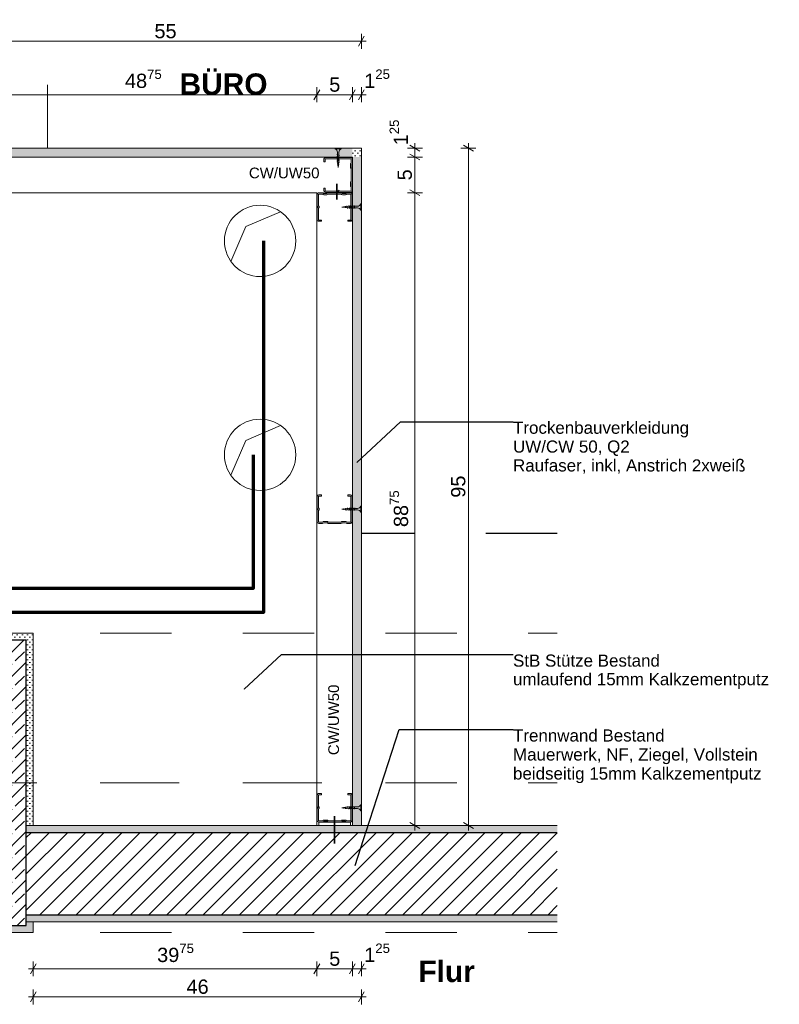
# Model space of a CAD drawing. Header units: metres. Extents: x -3.6 to 90.7, y -11.1 to 18.
# Tile 703 of 708: x 79.7 to 80.8, y -11 to -9.7. Entities that reach past the tile are written whole.
import ezdxf

# ---------------------------------------------------------------- set-up
doc = ezdxf.new("R2010")
doc.units = ezdxf.units.M
doc.header["$MEASUREMENT"] = 0
for name, pattern in [('Achse', [0.2, 0.1, -0.05, 0, -0.05]), ('Strichlinie doppelt', [0.546806, 0.264583, -0.105833, 0.070556, -0.105833]), ('Untersicht', [0.1, 0.075, -0.025]), ('Wipeout_Contour', [1, 0, -1])]:
    doc.linetypes.add(name, pattern=pattern)
for name, color, linetype in [('152 - Bemaßung_ Beschriftung.Ausbau', 7, 'Continuous'), ('451 - Universal.Achsen Raster', 7, 'Continuous'), ('603 - Struktur.Bodenplatte_ Decke Roh', 7, 'Continuous'), ('605 - Struktur.Wand Innen', 7, 'Continuous'), ('607 - Struktur.Stütze', 7, 'Continuous'), ('608 - Struktur.Träger', 7, 'Continuous'), ('650 - Abdeckung.Fußboden Aufbau', 7, 'Continuous'), ('653 - Abdeckung.TB Verkofferung', 7, 'Continuous'), ('660 - Unterkonstruktion.Trockenbau', 7, 'Continuous'), ('804 - HKLSE.Elektrik', 7, 'Continuous'), ('Neubau_603 - Struktur.Bodenplatte_ Decke Roh', 7, 'Continuous'), ('Neubau_606 - Struktur.Wand Innen Ausbau', 7, 'Continuous'), ('Neubau_653 - Abdeckung.TB Verkofferung', 7, 'Continuous')]:
    doc.layers.add(name, color=color, linetype=linetype)
doc.styles.add('ERSTELLTER_STIL_1', font='txt')
doc.styles.add('ERSTELLTER_STIL_2', font='txt')
doc.linetypes.add('Abbruch 1', pattern='A,0,[1,2022.0244.A_L5A-PL02.05_iB_Grundriss 3.OG1.Shx,S=0.001984,R=0,X=0,Y=0],-0.25,0', length=0.25)
doc.dimstyles.new('ERSTELLTER_STIL__12', dxfattribs={"dimtxt": 0.02, "dimasz": 0.01064, "dimexe": 0.18, "dimexo": 0.0625, "dimgap": 0, "dimtad": 1, "dimtih": 1, "dimtoh": 1, "dimzin": 0, "dimdsep": 46, "dimtxsty": 'ERSTELLTER_STIL_2', "dimblk": 'ARROWHEAD_2', "dimblk1": 'ARROWHEAD_2', "dimblk2": 'ARROWHEAD_2', "dimcen": 0.09, "dimse1": 1, "dimse2": 1, "dimclrd": 7, "dimclre": 7, "dimclrt": 7, "dimazin": 0, "dimtfac": 1, "dimtdec": 4, "dimtmove": 0, "dimatfit": 3, "dimfxl": 1, "dimtolj": 1, "dimtzin": 0, "dimarcsym": 0})
doc.dimstyles.new('ERSTELLTER_STIL__13', dxfattribs={"dimtxt": 0.02, "dimasz": 0.01064, "dimexe": 0.18, "dimexo": 0.0625, "dimgap": 0, "dimtad": 1, "dimzin": 0, "dimdsep": 46, "dimtxsty": 'ERSTELLTER_STIL_2', "dimblk": 'ARROWHEAD_2', "dimblk1": 'ARROWHEAD_2', "dimblk2": 'ARROWHEAD_2', "dimcen": 0.09, "dimse1": 1, "dimse2": 1, "dimclrd": 7, "dimclre": 7, "dimclrt": 7, "dimazin": 0, "dimtfac": 1, "dimtdec": 4, "dimtmove": 0, "dimatfit": 3, "dimfxl": 1, "dimtolj": 1, "dimtzin": 0, "dimarcsym": 0})
doc.dimstyles.new('ERSTELLTER_STIL__14', dxfattribs={"dimtxt": 0.18, "dimasz": 0.001824, "dimexe": 0.18, "dimexo": 0.0625, "dimgap": 0, "dimtad": 0, "dimtih": 1, "dimtoh": 1, "dimdec": 4, "dimzin": 0, "dimdsep": 46, "dimcen": 0.09, "dimadec": 0, "dimazin": 0, "dimtfac": 1, "dimtdec": 4, "dimtmove": 0, "dimatfit": 3, "dimldrblk": 'ARROWHEAD_11', "dimfxl": 1, "dimtolj": 1, "dimtzin": 0, "dimarcsym": 0})
pattern_1 = [(45, (79.70159, -10.465412), (-0.003535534, 0.003535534), [0, -0.005])]

# ---------------------------------------------------------------- blocks, each defined once
blk = doc.blocks.new('*D647', base_point=(79.7016, -10.4654))
at = {"layer": '152 - Bemaßung_ Beschriftung.Ausbau', "color": 7, "linetype": 'Continuous', "lineweight": 5}
for p, q in [((79.6663, -9.7577), (79.6583, -9.7717)), ((79.6623, -9.7752), (79.6623, -9.7542)), ((80.1538, -9.7577), (80.1458, -9.7717)), ((80.1498, -9.7752), (80.1498, -9.7542)), ((79.6623, -9.7647), (80.1498, -9.7647))]:
    blk.add_line(p, q, dxfattribs=at)
at = {"layer": '152 - Bemaßung_ Beschriftung.Ausbau', "color": 7, "lineweight": 5, "insert": (79.8808, -9.761), "char_height": 0.02, "attachment_point": 7, "style": 'ERSTELLTER_STIL_2'}
blk.add_mtext('\\A1;{\\pql;\\fArial|b0|i0|c0|p38;48\\fArial|b0|i0|c0|p38;\\A1{\\H.66x;\\S75^  ;}}', dxfattribs=at)
blk = doc.blocks.new('ARROWHEAD_2')
at = {"color": 0, "linetype": 'Continuous', "lineweight": 0}
for p, q in [((0, 0), (-1, 0)), ((-0.38, -0.66), (0.38, 0.66))]:
    blk.add_line(p, q, dxfattribs=at)
blk = doc.blocks.new('*D648', base_point=(79.7016, -10.4654))
at = {"layer": '152 - Bemaßung_ Beschriftung.Ausbau', "color": 7, "linetype": 'Continuous', "lineweight": 5}
for p, q in [((80.1538, -9.7577), (80.1458, -9.7717)), ((80.1498, -9.7752), (80.1498, -9.7542)), ((80.2038, -9.7577), (80.1958, -9.7717)), ((80.1998, -9.7752), (80.1998, -9.7542)), ((80.1498, -9.7647), (80.1998, -9.7647))]:
    blk.add_line(p, q, dxfattribs=at)
at = {"layer": '152 - Bemaßung_ Beschriftung.Ausbau', "color": 7, "lineweight": 5, "insert": (80.1672, -9.7607), "char_height": 0.02, "attachment_point": 7, "style": 'ERSTELLTER_STIL_2'}
blk.add_mtext('\\A1;{\\pql;\\fArial|b0|i0|c0|p38;5}', dxfattribs=at)
blk = doc.blocks.new('*D649', base_point=(79.7016, -10.4654))
at = {"layer": '152 - Bemaßung_ Beschriftung.Ausbau', "color": 7, "linetype": 'Continuous', "lineweight": 5}
for p, q in [((80.2038, -9.7577), (80.1958, -9.7717)), ((80.1998, -9.7752), (80.1998, -9.7542)), ((80.2083, -9.7717), (80.2163, -9.7577)), ((80.2123, -9.7752), (80.2123, -9.7542)), ((80.1998, -9.7647), (80.2123, -9.7647)), ((80.2123, -9.7647), (80.2191, -9.7647))]:
    blk.add_line(p, q, dxfattribs=at)
at = {"layer": '152 - Bemaßung_ Beschriftung.Ausbau', "color": 7, "lineweight": 5, "insert": (80.2163, -9.7609), "char_height": 0.02, "attachment_point": 7, "style": 'ERSTELLTER_STIL_2'}
blk.add_mtext('\\A1;{\\pql;\\fArial|b0|i0|c0|p38;1\\fArial|b0|i0|c0|p38;\\A1{\\H.66x;\\S25^  ;}}', dxfattribs=at)
blk = doc.blocks.new('*D650', base_point=(79.7016, -10.4654))
at = {"layer": '152 - Bemaßung_ Beschriftung.Ausbau', "color": 7, "linetype": 'Continuous', "lineweight": 5}
for p, q in [((80.2803, -9.8981), (80.2943, -9.9062)), ((80.2873, -10.7897), (80.2873, -9.9022)), ((80.2978, -10.7897), (80.2768, -10.7897)), ((80.2803, -10.7856), (80.2943, -10.7937)), ((80.2873, -10.7965), (80.2873, -10.7897))]:
    blk.add_line(p, q, dxfattribs=at)
at = {"layer": '152 - Bemaßung_ Beschriftung.Ausbau', "color": 7, "lineweight": 5, "insert": (80.2836, -10.3711), "char_height": 0.02, "attachment_point": 7, "rotation": 90, "style": 'ERSTELLTER_STIL_2'}
blk.add_mtext('\\A1;{\\pql;\\fArial|b0|i0|c0|p38;88\\fArial|b0|i0|c0|p38;\\A1{\\H.66x;\\S75^  ;}}', dxfattribs=at)
blk = doc.blocks.new('*D651', base_point=(79.7016, -10.4654))
at = {"layer": '152 - Bemaßung_ Beschriftung.Ausbau', "color": 7, "linetype": 'Continuous', "lineweight": 5}
for p, q in [((80.2803, -9.8481), (80.2943, -9.8562)), ((80.2873, -9.9022), (80.2873, -9.8522)), ((80.2803, -9.8981), (80.2943, -9.9062)), ((80.2978, -9.9022), (80.2768, -9.9022)), ((80.2873, -10.7897), (80.2873, -9.9022))]:
    blk.add_line(p, q, dxfattribs=at)
at = {"layer": '152 - Bemaßung_ Beschriftung.Ausbau', "color": 7, "lineweight": 5, "insert": (80.2833, -9.8848), "char_height": 0.02, "attachment_point": 7, "rotation": 90, "style": 'ERSTELLTER_STIL_2'}
blk.add_mtext('\\A1;{\\pql;\\fArial|b0|i0|c0|p38;5}', dxfattribs=at)
blk = doc.blocks.new('*D652', base_point=(79.7016, -10.4654))
at = {"layer": '152 - Bemaßung_ Beschriftung.Ausbau', "color": 7, "linetype": 'Continuous', "lineweight": 5}
for p, q in [((80.2978, -9.8397), (80.2768, -9.8397)), ((80.2943, -9.8437), (80.2803, -9.8356)), ((80.2873, -9.8397), (80.2873, -9.8328)), ((80.2873, -9.8522), (80.2873, -9.8397)), ((80.2978, -9.8522), (80.2768, -9.8522)), ((80.2803, -9.8481), (80.2943, -9.8562)), ((80.2873, -9.9022), (80.2873, -9.8522))]:
    blk.add_line(p, q, dxfattribs=at)
at = {"layer": '152 - Bemaßung_ Beschriftung.Ausbau', "color": 7, "lineweight": 5, "insert": (80.2835, -9.8356), "char_height": 0.02, "attachment_point": 7, "rotation": 90, "style": 'ERSTELLTER_STIL_2'}
blk.add_mtext('\\A1;{\\pql;\\fArial|b0|i0|c0|p38;1\\fArial|b0|i0|c0|p38;\\A1{\\H.66x;\\S25^  ;}}', dxfattribs=at)
blk = doc.blocks.new('*D653', base_point=(79.7016, -10.4654))
at = {"layer": '152 - Bemaßung_ Beschriftung.Ausbau', "color": 7, "linetype": 'Continuous', "lineweight": 5}
for p, q in [((80.3728, -9.8397), (80.3518, -9.8397)), ((80.3693, -9.8437), (80.3553, -9.8356)), ((80.3623, -9.8397), (80.3623, -9.8328)), ((80.3623, -10.7897), (80.3623, -9.8397)), ((80.3728, -10.7897), (80.3518, -10.7897)), ((80.3553, -10.7856), (80.3693, -10.7937)), ((80.3623, -10.7965), (80.3623, -10.7897))]:
    blk.add_line(p, q, dxfattribs=at)
at = {"layer": '152 - Bemaßung_ Beschriftung.Ausbau', "color": 7, "lineweight": 5, "insert": (80.3583, -10.3299), "char_height": 0.02, "attachment_point": 7, "rotation": 90, "style": 'ERSTELLTER_STIL_2'}
blk.add_mtext('\\A1;{\\pql;\\fArial|b0|i0|c0|p38;95}', dxfattribs=at)
blk = doc.blocks.new('*D655', base_point=(79.7016, -10.4654))
at = {"layer": '152 - Bemaßung_ Beschriftung.Ausbau', "color": 7, "linetype": 'Continuous', "lineweight": 5}
for p, q in [((79.6623, -9.7002), (79.6623, -9.6792)), ((80.2123, -9.7002), (80.2123, -9.6792)), ((79.6663, -9.6827), (79.6583, -9.6967)), ((79.6623, -9.6897), (80.2123, -9.6897)), ((80.2083, -9.6967), (80.2163, -9.6827)), ((80.2123, -9.6897), (80.2191, -9.6897))]:
    blk.add_line(p, q, dxfattribs=at)
at = {"layer": '152 - Bemaßung_ Beschriftung.Ausbau', "color": 7, "lineweight": 5, "insert": (79.9221, -9.6857), "char_height": 0.02, "attachment_point": 7, "style": 'ERSTELLTER_STIL_2'}
blk.add_mtext('\\A1;{\\pql;\\fArial|b0|i0|c0|p38;55}', dxfattribs=at)
blk = doc.blocks.new('*D656', base_point=(79.7016, -10.4654))
at = {"layer": '152 - Bemaßung_ Beschriftung.Ausbau', "color": 7, "linetype": 'Continuous', "lineweight": 5}
for p, q in [((79.7455, -10.9906), (79.7523, -10.9906)), ((79.7563, -10.9836), (79.7483, -10.9976)), ((79.7523, -11.0011), (79.7523, -10.9801)), ((79.7523, -10.9906), (80.1498, -10.9906)), ((80.1538, -10.9836), (80.1458, -10.9976)), ((80.1498, -11.0011), (80.1498, -10.9801))]:
    blk.add_line(p, q, dxfattribs=at)
at = {"layer": '152 - Bemaßung_ Beschriftung.Ausbau', "color": 7, "lineweight": 5, "insert": (79.9259, -10.9869), "char_height": 0.02, "attachment_point": 7, "style": 'ERSTELLTER_STIL_2'}
blk.add_mtext('\\A1;{\\pql;\\fArial|b0|i0|c0|p38;39\\fArial|b0|i0|c0|p38;\\A1{\\H.66x;\\S75^  ;}}', dxfattribs=at)
blk = doc.blocks.new('*D657', base_point=(79.7016, -10.4654))
at = {"layer": '152 - Bemaßung_ Beschriftung.Ausbau', "color": 7, "linetype": 'Continuous', "lineweight": 5}
for p, q in [((80.1538, -10.9836), (80.1458, -10.9976)), ((80.1498, -11.0011), (80.1498, -10.9801)), ((80.1498, -10.9906), (80.1998, -10.9906)), ((80.2038, -10.9836), (80.1958, -10.9976)), ((80.1998, -11.0011), (80.1998, -10.9801))]:
    blk.add_line(p, q, dxfattribs=at)
at = {"layer": '152 - Bemaßung_ Beschriftung.Ausbau', "color": 7, "lineweight": 5, "insert": (80.1672, -10.9866), "char_height": 0.02, "attachment_point": 7, "style": 'ERSTELLTER_STIL_2'}
blk.add_mtext('\\A1;{\\pql;\\fArial|b0|i0|c0|p38;5}', dxfattribs=at)
blk = doc.blocks.new('*D658', base_point=(79.7016, -10.4654))
at = {"layer": '152 - Bemaßung_ Beschriftung.Ausbau', "color": 7, "linetype": 'Continuous', "lineweight": 5}
for p, q in [((80.2038, -10.9836), (80.1958, -10.9976)), ((80.1998, -11.0011), (80.1998, -10.9801)), ((80.1998, -10.9906), (80.2123, -10.9906)), ((80.2083, -10.9976), (80.2163, -10.9836)), ((80.2123, -11.0011), (80.2123, -10.9801)), ((80.2123, -10.9906), (80.2191, -10.9906))]:
    blk.add_line(p, q, dxfattribs=at)
at = {"layer": '152 - Bemaßung_ Beschriftung.Ausbau', "color": 7, "lineweight": 5, "insert": (80.2163, -10.9868), "char_height": 0.02, "attachment_point": 7, "style": 'ERSTELLTER_STIL_2'}
blk.add_mtext('\\A1;{\\pql;\\fArial|b0|i0|c0|p38;1\\fArial|b0|i0|c0|p38;\\A1{\\H.66x;\\S25^  ;}}', dxfattribs=at)
blk = doc.blocks.new('*D659', base_point=(79.7016, -10.4654))
at = {"layer": '152 - Bemaßung_ Beschriftung.Ausbau', "color": 7, "linetype": 'Continuous', "lineweight": 5}
for p, q in [((79.7523, -11.0404), (79.7523, -11.0194)), ((80.2123, -11.0404), (80.2123, -11.0194)), ((79.7455, -11.0299), (79.7523, -11.0299)), ((79.7563, -11.0229), (79.7483, -11.0369)), ((79.7523, -11.0299), (80.2123, -11.0299)), ((80.2083, -11.0369), (80.2163, -11.0229)), ((80.2123, -11.0299), (80.2191, -11.0299))]:
    blk.add_line(p, q, dxfattribs=at)
at = {"layer": '152 - Bemaßung_ Beschriftung.Ausbau', "color": 7, "lineweight": 5, "insert": (79.9671, -11.0259), "char_height": 0.02, "attachment_point": 7, "style": 'ERSTELLTER_STIL_2'}
blk.add_mtext('\\A1;{\\pql;\\fArial|b0|i0|c0|p38;46}', dxfattribs=at)
blk = doc.blocks.new('ARROWHEAD_11')
at = {"color": 0, "linetype": 'Continuous', "lineweight": 0}
blk.add_line((0, 0), (-1, 0), dxfattribs=at)
at = {"color": 0, "linetype": 'Continuous', "lineweight": 0, "const_width": 0.25, "flags": 128}
blk.add_lwpolyline([(-0.125, 0, 1), (0.125, 0, 1)], format="xyb", close=True, dxfattribs=at)

msp = doc.modelspace()

# ---------------------------------------------------------------- hatches: boundary and pattern name
at = {"layer": '607 - Struktur.Stütze', "linetype": 'Continuous', "lineweight": 5}
h = msp.add_hatch(dxfattribs=at)
h.set_pattern_fill('Gips_0002', style=0, pattern_type=2)
h.set_pattern_definition(pattern_1)
h.paths.add_polyline_path([(79.5123, -10.5197), (79.4323, -10.5197), (79.4323, -10.8097), (79.4423, -10.8097), (79.4423, -10.9347), (79.4323, -10.9347), (79.4323, -10.9397), (79.7523, -10.9397), (79.7523, -10.9247), (79.7423, -10.9247), (79.7423, -10.9297), (79.4423, -10.9297), (79.4423, -10.5297), (79.5123, -10.5297)])
h = msp.add_hatch(dxfattribs=at)
h.set_pattern_fill('Gips_0002', style=0, pattern_type=2)
h.set_pattern_definition(pattern_1)
h.paths.add_polyline_path([(79.6623, -10.5197), (79.6623, -10.5297), (79.7423, -10.5297), (79.7423, -10.7897), (79.7523, -10.7897), (79.7523, -10.5197)])
h = msp.add_hatch(dxfattribs=at)
h.set_pattern_fill('Beton__Stahlbeton_0002', style=0, pattern_type=2)
h.set_pattern_definition([(45, (79.70159, -10.465412), (-0.0169706, 0.0169706), []), (45, (79.693105, -10.456927), (-0.0169706, 0.0169706), [0.018, -0.006])])
h.paths.add_polyline_path([(79.4423, -10.9297), (79.7423, -10.9297), (79.7423, -10.5297), (79.4423, -10.5297)])
at = {"layer": '608 - Struktur.Träger', "linetype": 'Continuous', "lineweight": 5}
h = msp.add_hatch(dxfattribs=at)
h.set_pattern_fill('Gips_0002', style=0, pattern_type=2)
h.set_pattern_definition(pattern_1)
h.paths.add_polyline_path([(79.7423, -10.7897), (80.487, -10.7897), (80.487, -10.7997), (79.7423, -10.7997)])
h = msp.add_hatch(dxfattribs=at)
h.set_pattern_fill('Gips_0002', style=0, pattern_type=2)
h.set_pattern_definition(pattern_1)
h.paths.add_polyline_path([(79.7423, -10.9147), (80.487, -10.9147), (80.487, -10.9247), (79.7423, -10.9247)])
at = {"layer": 'Neubau_606 - Struktur.Wand Innen Ausbau', "linetype": 'Continuous', "lineweight": 5}
h = msp.add_hatch(dxfattribs=at)
h.set_pattern_fill('Gips_0002', style=0, pattern_type=2)
h.set_pattern_definition(pattern_1)
h.paths.add_polyline_path([(79.6623, -9.8397), (79.6623, -9.8522), (80.1998, -9.8522), (80.1998, -9.8397)])
h = msp.add_hatch(dxfattribs=at)
h.set_pattern_fill('Gips_0002', style=0, pattern_type=2)
h.set_pattern_definition(pattern_1)
h.paths.add_polyline_path([(80.1998, -9.8522), (80.2123, -9.8522), (80.2123, -9.8397)])
h = msp.add_hatch(dxfattribs=at)
h.set_pattern_fill('Gips_0002', style=0, pattern_type=2)
h.set_pattern_definition(pattern_1)
h.paths.add_polyline_path([(80.1998, -9.8397), (80.1998, -9.8522), (80.2123, -9.8397)])
h = msp.add_hatch(dxfattribs=at)
h.set_pattern_fill('Gips_0002', style=0, pattern_type=2)
h.set_pattern_definition(pattern_1)
h.paths.add_polyline_path([(80.1998, -9.8522), (80.1998, -10.7897), (80.2123, -10.7897), (80.2123, -9.8522)])

# ---------------------------------------------------------------- linework, layer by layer
at = {"layer": '451 - Universal.Achsen Raster', "color": 160, "linetype": 'Strichlinie doppelt', "lineweight": 9, "ltscale": 0.2, "true_color": 0x3232ff}
msp.add_line((80.157, -10.7297), (79.2462, -10.7297), dxfattribs=at)
at = {"layer": '603 - Struktur.Bodenplatte_ Decke Roh', "color": 7, "linetype": 'Abbruch 1', "lineweight": 13, "ltscale": 0.2}
for centre in [(80.0703, -9.9697), (80.0703, -10.2697)]:
    msp.add_circle(centre, 0.05, dxfattribs=at)
at = {"layer": '605 - Struktur.Wand Innen', "color": 7, "linetype": 'Continuous', "lineweight": 18}
for points in [[(80.487, -10.7897), (79.7423, -10.7897)], [(79.7423, -10.9247), (80.487, -10.9247)]]:
    msp.add_lwpolyline(points, dxfattribs=at)
at = {"layer": '607 - Struktur.Stütze', "color": 7, "linetype": 'Continuous', "lineweight": 5}
for points in [[(79.7523, -10.7897), (79.7523, -10.5197), (79.6623, -10.5197)], [(79.4323, -10.9347), (79.4323, -10.9397), (79.7523, -10.9397), (79.7523, -10.9247)]]:
    msp.add_lwpolyline(points, dxfattribs=at)
at = {"layer": '608 - Struktur.Träger', "color": 7, "linetype": 'Untersicht', "lineweight": 13, "ltscale": 0.2}
for p, q in [((79.2462, -10.5197), (80.487, -10.5197)), ((79.2462, -10.9397), (80.487, -10.9397))]:
    msp.add_line(p, q, dxfattribs=at)
at = {"layer": '608 - Struktur.Träger', "color": 7, "linetype": 'Achse', "lineweight": 9, "ltscale": 0.2}
msp.add_line((79.2462, -10.7297), (80.487, -10.7297), dxfattribs=at)
at = {"layer": '650 - Abdeckung.Fußboden Aufbau', "color": 7, "linetype": 'Continuous', "lineweight": 13}
for points in [[(79.6623, -10.5197), (79.7523, -10.5197), (79.7523, -10.7897), (80.487, -10.7897)], [(80.487, -10.9247), (79.7523, -10.9247), (79.7523, -10.9397), (79.4323, -10.9397), (79.4323, -10.9347), (79.2462, -10.9347)]]:
    msp.add_lwpolyline(points, dxfattribs=at)
at = {"layer": '653 - Abdeckung.TB Verkofferung', "color": 1, "linetype": 'Continuous', "lineweight": 35}
msp.add_line((80.1778, -9.9116), (80.1778, -9.8898), dxfattribs=at)
at = {"layer": '660 - Unterkonstruktion.Trockenbau', "color": 1, "linetype": 'Continuous', "lineweight": 5}
for p, q in [((80.184, -9.8407), (80.1755, -9.8407)), ((80.1818, -9.8497), (80.1778, -9.8487)), ((80.1818, -9.8523), (80.1778, -9.8513)), ((80.1818, -9.8549), (80.1778, -9.8539)), ((80.1818, -9.8575), (80.1778, -9.8565)), ((80.1814, -9.8598), (80.178, -9.859)), ((80.1811, -9.8621), (80.1785, -9.8615)), ((80.1807, -9.8643), (80.1789, -9.8641)), ((80.1876, -9.9212), (80.1879, -9.923)), ((80.1899, -9.9209), (80.1904, -9.9235)), ((80.1921, -9.9205), (80.1929, -9.924)), ((80.1945, -9.9202), (80.1955, -9.9242)), ((80.1971, -9.9202), (80.1981, -9.9242)), ((80.1997, -9.9202), (80.2007, -9.9242)), ((80.2023, -9.9202), (80.2033, -9.9242)), ((80.2113, -9.9179), (80.2113, -9.9264)), ((80.2113, -10.3502), (80.2113, -10.3417)), ((80.1876, -10.3469), (80.1879, -10.3451)), ((80.1899, -10.3472), (80.1904, -10.3446)), ((80.1921, -10.3476), (80.1929, -10.3441)), ((80.1945, -10.3479), (80.1955, -10.3439)), ((80.1971, -10.3479), (80.1981, -10.3439)), ((80.1997, -10.3479), (80.2007, -10.3439)), ((80.2023, -10.3479), (80.2033, -10.3439)), ((80.1876, -10.7656), (80.1879, -10.7638)), ((80.1899, -10.766), (80.1904, -10.7634)), ((80.1921, -10.7663), (80.1929, -10.7629)), ((80.1945, -10.7667), (80.1955, -10.7627)), ((80.1971, -10.7667), (80.1981, -10.7627)), ((80.1997, -10.7667), (80.2007, -10.7627)), ((80.2023, -10.7667), (80.2033, -10.7627)), ((80.2113, -10.7689), (80.2113, -10.7604))]:
    msp.add_line(p, q, dxfattribs=at)
at = {"layer": '660 - Unterkonstruktion.Trockenbau', "color": 1, "linetype": 'Continuous', "lineweight": 5, "flags": 128}
for points in [[(80.1787, -9.8577), (80.1787, -9.8452, 0.304192), (80.1755, -9.8407), (80.1755, -9.8397), (80.184, -9.8397), (80.184, -9.8407, 0.304191), (80.1809, -9.8452), (80.1809, -9.8577), (80.1798, -9.8669)], [(80.1942, -9.9233), (80.2068, -9.9233, -0.304192), (80.2113, -9.9264), (80.2123, -9.9264), (80.2123, -9.9179), (80.2113, -9.9179, -0.304191), (80.2068, -9.921), (80.1942, -9.921), (80.1851, -9.9222)], [(80.1942, -10.3448), (80.2068, -10.3448, 0.304192), (80.2113, -10.3417), (80.2123, -10.3417), (80.2123, -10.3502), (80.2113, -10.3502, 0.304191), (80.2068, -10.347), (80.1942, -10.347), (80.1851, -10.3459)], [(80.1942, -10.7635), (80.2068, -10.7635, 0.304192), (80.2113, -10.7604), (80.2123, -10.7604), (80.2123, -10.7689), (80.2113, -10.7689, 0.304191), (80.2068, -10.7658), (80.1942, -10.7658), (80.1851, -10.7647)]]:
    msp.add_lwpolyline(points, format="xyb", close=True, dxfattribs=at)
at = {"layer": '660 - Unterkonstruktion.Trockenbau', "color": 1, "linetype": 'Continuous', "lineweight": 13, "flags": 128}
for points in [[(80.1615, -9.8956), (80.1598, -9.8956), (80.1598, -9.8996, 0.414214), (80.1618, -9.9016), (80.1778, -9.9016, 0.267949), (80.1796, -9.9006, -0.57735), (80.18, -9.9006, 0.267949), (80.1817, -9.9016), (80.1978, -9.9016, 0.414214), (80.1998, -9.8996), (80.1998, -9.8941, 0.250492), (80.1989, -9.8924, -0.250492), (80.1988, -9.8922), (80.1988, -9.8879, -0.250492), (80.1989, -9.8877, 0.250492), (80.1998, -9.8861), (80.1998, -9.8683, 0.250492), (80.1989, -9.8666, -0.250492), (80.1988, -9.8664), (80.1988, -9.8621, -0.250492), (80.1989, -9.8619, 0.250492), (80.1998, -9.8603), (80.1998, -9.8548, 0.414214), (80.1978, -9.8528), (80.1817, -9.8528, 0.267949), (80.18, -9.8538, -0.57735), (80.1796, -9.8538, 0.267949), (80.1778, -9.8528), (80.1618, -9.8528, 0.414214), (80.1598, -9.8548), (80.1598, -9.8588), (80.1615, -9.8588), (80.1615, -9.8548, -0.414214), (80.1618, -9.8545), (80.1778, -9.8545, -0.267949), (80.1781, -9.8546, 0.57735), (80.1815, -9.8546, -0.267949), (80.1817, -9.8545), (80.1978, -9.8545, -0.414214), (80.198, -9.8548), (80.198, -9.8603, -0.250492), (80.1979, -9.8605, 0.250492), (80.197, -9.8621), (80.197, -9.8664, 0.250492), (80.1979, -9.8681, -0.250492), (80.198, -9.8683), (80.198, -9.8861, -0.250492), (80.1979, -9.8863, 0.250492), (80.197, -9.8879), (80.197, -9.8922, 0.250492), (80.1979, -9.8939, -0.250492), (80.198, -9.8941), (80.198, -9.8996, -0.414214), (80.1978, -9.8998), (80.1817, -9.8998, -0.267949), (80.1815, -9.8997, 0.57735), (80.1781, -9.8997, -0.267949), (80.1778, -9.8998), (80.1618, -9.8998, -0.414214), (80.1615, -9.8996)], [(80.1564, -9.9404), (80.1564, -9.9422), (80.1524, -9.9422, -0.414214), (80.1504, -9.9402), (80.1504, -9.9241, -0.267949), (80.1514, -9.9224, 0.57735), (80.1514, -9.922, -0.267949), (80.1504, -9.9202), (80.1504, -9.9042, -0.414214), (80.1524, -9.9022), (80.1579, -9.9022, -0.250492), (80.1596, -9.9031, 0.250492), (80.1598, -9.9032), (80.164, -9.9032, 0.250492), (80.1642, -9.9031, -0.250492), (80.1659, -9.9022), (80.1837, -9.9022, -0.250492), (80.1854, -9.9031, 0.250492), (80.1856, -9.9032), (80.1898, -9.9032, 0.250492), (80.19, -9.9031, -0.250492), (80.1917, -9.9022), (80.1972, -9.9022, -0.414214), (80.1992, -9.9042), (80.1992, -9.9202, -0.267949), (80.1982, -9.922, 0.57735), (80.1982, -9.9224, -0.267949), (80.1992, -9.9241), (80.1992, -9.9402, -0.414214), (80.1972, -9.9422), (80.1932, -9.9422), (80.1932, -9.9404), (80.1972, -9.9404, 0.414214), (80.1974, -9.9402), (80.1974, -9.9241, 0.267949), (80.1973, -9.9239, -0.57735), (80.1973, -9.9204, 0.267949), (80.1974, -9.9202), (80.1974, -9.9042, 0.414214), (80.1972, -9.9039), (80.1917, -9.9039, 0.250492), (80.1915, -9.904, -0.250492), (80.1898, -9.9049), (80.1856, -9.9049, -0.250492), (80.1839, -9.904, 0.250492), (80.1837, -9.9039), (80.1659, -9.9039, 0.250492), (80.1657, -9.904, -0.250492), (80.164, -9.9049), (80.1598, -9.9049, -0.250492), (80.1581, -9.904, 0.250492), (80.1579, -9.9039), (80.1524, -9.9039, 0.414214), (80.1521, -9.9042), (80.1521, -9.9202, 0.267949), (80.1523, -9.9204, -0.57735), (80.1523, -9.9239, 0.267949), (80.1521, -9.9241), (80.1521, -9.9402, 0.414214), (80.1524, -9.9404)], [(80.1564, -10.3277), (80.1564, -10.3259), (80.1524, -10.3259, 0.414214), (80.1504, -10.3279), (80.1504, -10.344, 0.267949), (80.1514, -10.3457, -0.57735), (80.1514, -10.3461, 0.267949), (80.1504, -10.3479), (80.1504, -10.3639, 0.414214), (80.1524, -10.3659), (80.1579, -10.3659, 0.250492), (80.1596, -10.365, -0.250492), (80.1598, -10.3649), (80.164, -10.3649, -0.250492), (80.1642, -10.365, 0.250492), (80.1659, -10.3659), (80.1837, -10.3659, 0.250492), (80.1854, -10.365, -0.250492), (80.1856, -10.3649), (80.1898, -10.3649, -0.250492), (80.19, -10.365, 0.250492), (80.1917, -10.3659), (80.1972, -10.3659, 0.414214), (80.1992, -10.3639), (80.1992, -10.3479, 0.267949), (80.1982, -10.3461, -0.57735), (80.1982, -10.3457, 0.267949), (80.1992, -10.344), (80.1992, -10.3279, 0.414214), (80.1972, -10.3259), (80.1932, -10.3259), (80.1932, -10.3277), (80.1972, -10.3277, -0.414214), (80.1974, -10.3279), (80.1974, -10.344, -0.267949), (80.1973, -10.3442, 0.57735), (80.1973, -10.3477, -0.267949), (80.1974, -10.3479), (80.1974, -10.3639, -0.414214), (80.1972, -10.3642), (80.1917, -10.3642, -0.250492), (80.1915, -10.3641, 0.250492), (80.1898, -10.3632), (80.1856, -10.3632, 0.250492), (80.1839, -10.3641, -0.250492), (80.1837, -10.3642), (80.1659, -10.3642, -0.250492), (80.1657, -10.3641, 0.250492), (80.164, -10.3632), (80.1598, -10.3632, 0.250492), (80.1581, -10.3641, -0.250492), (80.1579, -10.3642), (80.1524, -10.3642, -0.414214), (80.1521, -10.3639), (80.1521, -10.3479, -0.267949), (80.1523, -10.3477, 0.57735), (80.1523, -10.3442, -0.267949), (80.1521, -10.344), (80.1521, -10.3279, -0.414214), (80.1524, -10.3277)]]:
    msp.add_lwpolyline(points, format="xyb", close=True, dxfattribs=at)
at = {"layer": '804 - HKLSE.Elektrik', "color": 92, "linetype": 'Continuous', "lineweight": 70, "true_color": 0x00be00}
for points in [[(79.2505, -10.4906), (80.0755, -10.4906), (80.0755, -9.9697)], [(79.251, -10.4565), (80.0608, -10.4565), (80.0608, -10.2697)]]:
    msp.add_lwpolyline(points, dxfattribs=at)
at = {"layer": 'Neubau_603 - Struktur.Bodenplatte_ Decke Roh', "color": 1, "linetype": 'Continuous', "lineweight": 5}
for p, q in [((80.0503, -9.9497), (80.0991, -9.9288)), ((80.0294, -9.9984), (80.0503, -9.9497)), ((80.0503, -10.2497), (80.0991, -10.2288)), ((80.0294, -10.2984), (80.0503, -10.2497))]:
    msp.add_line(p, q, dxfattribs=at)
at = {"layer": 'Neubau_606 - Struktur.Wand Innen Ausbau', "color": 1, "linetype": 'Continuous', "lineweight": 5}
for p, q in [((80.1498, -9.8522), (79.6623, -9.8522)), ((80.1998, -9.8522), (80.1498, -9.8522)), ((80.1998, -9.9022), (80.1998, -9.8522)), ((80.1998, -9.9022), (80.1998, -9.8522)), ((80.1998, -10.7897), (80.1998, -9.9022))]:
    msp.add_line(p, q, dxfattribs=at)
for points in [[(80.2123, -9.8397), (79.6623, -9.8397)], [(80.2123, -9.8397), (80.2123, -9.8522)], [(80.2123, -10.7897), (80.2123, -9.8522)], [(79.6623, -9.9022), (80.1498, -9.9022)], [(80.1498, -9.9022), (80.1498, -10.7897)], [(80.1998, -10.7897), (80.1498, -10.7897)], [(80.2123, -10.7897), (80.1998, -10.7897)]]:
    msp.add_lwpolyline(points, dxfattribs=at)
at = {"layer": 'Neubau_653 - Abdeckung.TB Verkofferung', "color": 1, "linetype": 'Untersicht', "lineweight": 9, "ltscale": 0.2}
for p, q in [((79.7723, -9.8397), (79.7723, -9.7507)), ((79.7723, -9.8397), (79.6623, -9.8397)), ((80.2123, -10.3802), (80.2123, -10.7897)), ((80.487, -10.7897), (80.2123, -10.7897))]:
    msp.add_line(p, q, dxfattribs=at)
at = {"layer": 'Neubau_653 - Abdeckung.TB Verkofferung', "color": 1, "linetype": 'Untersicht', "lineweight": 25, "ltscale": 0.2}
msp.add_line((80.487, -10.3802), (80.2123, -10.3802), dxfattribs=at)

# ---------------------------------------------------------------- texts
at = {"layer": '152 - Bemaßung_ Beschriftung.Ausbau', "color": 7, "linetype": 'Continuous', "lineweight": 9, "attachment_point": 7}
for s, insert, char_height, style in [('\\A1;{\\pql;\\fArial|b1|i0|c0|p38;BÜRO}', (79.9573, -9.7652), 0.03, 'ERSTELLTER_STIL_1'), ('\\A1;{\\pql;\\fArial|b0|i0|c0|p38;CW\\fArial|b0|i0|c0|p38;/UW\\fArial|b0|i0|c0|p38;50}', (80.0546, -9.8821), 0.015, 'ERSTELLTER_STIL_2'), ('\\A1;{\\pql;\\fArial|b1|i0|c0|p38;Flur}', (80.2922, -11.0096), 0.03, 'ERSTELLTER_STIL_1')]:
    msp.add_mtext(s, dxfattribs=dict(at, insert=insert, char_height=char_height, style=style))
at = {"layer": '152 - Bemaßung_ Beschriftung.Ausbau', "color": 7, "linetype": 'Continuous', "lineweight": 9, "char_height": 0.017, "attachment_point": 1, "style": 'ERSTELLTER_STIL_2'}
for s, insert, line_spacing_factor in [('\\A1;{\\pql;\\fArial|b0|i0|c0|p38;Trockenbauverkleidung\\P\\pql;\\fArial|b0|i0|c0|p38;UW/CW 50,\\fArial|b0|i0|c0|p38; Q2\\P\\pql;\\fArial|b0|i0|c0|p38;Raufaser, inkl, Anstrich 2xweiß}', (80.4249, -10.2232), 0.932522), ('\\A1;{\\pql;\\fArial|b0|i0|c0|p38;StB Stütze Bestand\\P\\pql;\\fArial|b0|i0|c0|p38;umlaufend\\fArial|b0|i0|c0|p38; 15mm Kalkzementputz}', (80.4249, -10.5498), 0.921422), ('\\A1;{\\pql;\\fArial|b0|i0|c0|p38;Trennwand Bestand\\P\\pql;\\fArial|b0|i0|c0|p38;Mauerwerk, NF, Ziegel, Vollstein\\P\\pql;\\fArial|b0|i0|c0|p38;beidseitig \\fArial|b0|i0|c0|p38;15mm \\fArial|b0|i0|c0|p38;Kalkzementputz}', (80.4249, -10.6548), 0.940318)]:
    msp.add_mtext(s, dxfattribs=dict(at, insert=insert, line_spacing_factor=line_spacing_factor))
at = {"layer": '152 - Bemaßung_ Beschriftung.Ausbau', "color": 7, "linetype": 'Continuous', "lineweight": 9, "insert": (80.1811, -10.6909), "char_height": 0.015, "attachment_point": 7, "rotation": 90, "style": 'ERSTELLTER_STIL_2'}
msp.add_mtext('\\A1;{\\pql;\\fArial|b0|i0|c0|p38;CW\\fArial|b0|i0|c0|p38;/UW\\fArial|b0|i0|c0|p38;50}', dxfattribs=at)

# ---------------------------------------------------------------- dimensions: what is measured, and where the dimension line sits
at = {"layer": '152 - Bemaßung_ Beschriftung.Ausbau', "color": 7, "linetype": 'Continuous', "lineweight": 5}
for base, p1, p2, picture, middle in [((80.2123, -9.6897), (79.6623, -9.8397), (80.2123, -9.8397), '*D655', (79.9374, -9.6757)), ((80.1498, -9.7647), (79.6623, -9.8397), (80.1498, -9.9022), '*D647', (79.9307, -9.7507)), ((80.2123, -9.7647), (80.1998, -9.8522), (80.2123, -9.8397), '*D649', (80.2586, -9.7507)), ((80.1998, -9.7647), (80.1498, -9.9022), (80.1998, -9.8522), '*D648', (80.1748, -9.7507))]:
    dim = msp.add_linear_dim(base=base, p1=p1, p2=p2, dimstyle='ERSTELLTER_STIL__12', dxfattribs=at)
    dim.commit()
    dim.dimension.update_dxf_attribs({"geometry": picture, "text_midpoint": middle, "dimtype": 160})
for base, p1, p2, picture, middle in [((80.2873, -9.8397), (80.1998, -9.8522), (80.2123, -9.8397), '*D652', (80.2733, -9.7934)), ((80.2873, -9.8522), (80.1498, -9.9022), (80.1998, -9.8522), '*D651', (80.2733, -9.8771))]:
    dim = msp.add_linear_dim(base=base, p1=p1, p2=p2, angle=90, dimstyle='ERSTELLTER_STIL__13', dxfattribs=at)
    dim.commit()
    dim.dimension.update_dxf_attribs({"geometry": picture, "text_midpoint": middle, "dimtype": 160, "text_rotation": 90})

# ---------------------------------------------------------------- leaders
at = {"layer": '152 - Bemaßung_ Beschriftung.Ausbau', "color": 7, "linetype": 'Continuous', "lineweight": 9, "annotation_type": 0, "has_hookline": 1, "hookline_direction": 0}
for points, text_width in [([(80.2061, -10.2805), (80.2673, -10.2232), (80.4249, -10.2232)], 0.3231), ([(80.0478, -10.5982), (80.1001, -10.5498), (80.4249, -10.5498)], 0.3567)]:
    msp.add_leader(points, dimstyle='ERSTELLTER_STIL__14', dxfattribs=dict(at, text_width=text_width))

# ---------------------------------------------------------------- next in the draw order: wipeouts: each hides what was drawn before it
at = {"color": 254, "linetype": 'Wipeout_Contour', "lineweight": 0, "ltscale": 323.395748}
msp.add_wipeout([(80.487, -10.7997), (79.7423, -10.7997), (79.7423, -10.9147), (80.487, -10.9147)], dxfattribs=at).dxf.layer = '605 - Struktur.Wand Innen'

# ---------------------------------------------------------------- next in the draw order: hatches: boundary and pattern name
at = {"layer": '605 - Struktur.Wand Innen', "linetype": 'Continuous', "lineweight": 5}
h = msp.add_hatch(dxfattribs=at)
h.set_pattern_fill('MW_Ziegel_0002', style=0, pattern_type=2)
h.set_pattern_definition([(45, (79.70159, -10.465412), (-0.01272792, 0.01272792), [])])
h.paths.add_polyline_path([(80.487, -10.7997), (79.7423, -10.7997), (79.7423, -10.9147), (80.487, -10.9147)])

# ---------------------------------------------------------------- next in the draw order: linework, layer by layer
at = {"layer": '605 - Struktur.Wand Innen', "color": 7, "linetype": 'Continuous', "lineweight": 25}
for points in [[(80.487, -10.7997), (79.7423, -10.7997)], [(79.7423, -10.9147), (80.487, -10.9147)]]:
    msp.add_lwpolyline(points, dxfattribs=at)
at = {"layer": '607 - Struktur.Stütze', "color": 7, "linetype": 'Continuous', "lineweight": 25}
msp.add_lwpolyline([(79.4423, -10.9297), (79.7423, -10.9297), (79.7423, -10.5297), (79.4423, -10.5297)], close=True, dxfattribs=at)

# ---------------------------------------------------------------- next in the draw order: dimensions: what is measured, and where the dimension line sits
at = {"layer": '152 - Bemaßung_ Beschriftung.Ausbau', "color": 7, "linetype": 'Continuous', "lineweight": 5}
for base, p1, p2, picture, middle in [((80.3623, -9.8397), (80.2123, -10.7897), (80.2123, -9.8397), '*D653', (80.3483, -10.3146)), ((80.2873, -9.9022), (79.7823, -10.7897), (80.1498, -9.9022), '*D650', (80.2733, -10.3212))]:
    dim = msp.add_linear_dim(base=base, p1=p1, p2=p2, angle=90, dimstyle='ERSTELLTER_STIL__13', dxfattribs=at)
    dim.commit()
    dim.dimension.update_dxf_attribs({"geometry": picture, "text_midpoint": middle, "dimtype": 160, "text_rotation": 90})
for base, p1, p2, picture, middle in [((80.1498, -10.9906), (79.7523, -10.5197), (80.1498, -10.7897), '*D656', (79.9757, -10.9766)), ((80.2123, -11.0299), (79.7523, -10.5197), (80.2123, -10.7897), '*D659', (79.9824, -11.0159)), ((80.1998, -10.9906), (80.1498, -10.7897), (80.1998, -10.7897), '*D657', (80.1748, -10.9766)), ((80.2123, -10.9906), (80.1998, -10.7897), (80.2123, -10.7897), '*D658', (80.2586, -10.9766))]:
    dim = msp.add_linear_dim(base=base, p1=p1, p2=p2, dimstyle='ERSTELLTER_STIL__12', dxfattribs=at)
    dim.commit()
    dim.dimension.update_dxf_attribs({"geometry": picture, "text_midpoint": middle, "dimtype": 160})

# ---------------------------------------------------------------- next in the draw order: leaders
at = {"layer": '152 - Bemaßung_ Beschriftung.Ausbau', "color": 7, "linetype": 'Continuous', "lineweight": 9, "annotation_type": 0, "has_hookline": 1, "hookline_direction": 0, "text_width": 0.3461}
msp.add_leader([(80.2036, -10.8455), (80.2653, -10.6548), (80.4249, -10.6548)], dimstyle='ERSTELLTER_STIL__14', dxfattribs=at)

# ---------------------------------------------------------------- next in the draw order: wipeouts: each hides what was drawn before it
at = {"color": 254, "linetype": 'Wipeout_Contour', "lineweight": 0, "ltscale": 323.59515}
msp.add_wipeout([(80.1972, -10.7847), (80.1524, -10.7847), (80.1524, -10.7897), (80.1972, -10.7897)], dxfattribs=at).dxf.layer = '660 - Unterkonstruktion.Trockenbau'

# ---------------------------------------------------------------- next in the draw order: linework, layer by layer
at = {"layer": '653 - Abdeckung.TB Verkofferung', "color": 1, "linetype": 'Continuous', "lineweight": 35}
msp.add_line((80.1745, -10.8148), (80.1745, -10.7765), dxfattribs=at)
at = {"layer": '660 - Unterkonstruktion.Trockenbau', "color": 1, "linetype": 'Continuous', "lineweight": 13, "flags": 128}
msp.add_lwpolyline([(80.1564, -10.7464), (80.1564, -10.7447), (80.1524, -10.7447, 0.414214), (80.1504, -10.7467), (80.1504, -10.7627, 0.267949), (80.1514, -10.7645, -0.57735), (80.1514, -10.7649, 0.267949), (80.1504, -10.7666), (80.1504, -10.7827, 0.414214), (80.1524, -10.7847), (80.1579, -10.7847, 0.250492), (80.1596, -10.7838, -0.250492), (80.1598, -10.7837), (80.164, -10.7837, -0.250492), (80.1642, -10.7838, 0.250492), (80.1659, -10.7847), (80.1837, -10.7847, 0.250492), (80.1854, -10.7838, -0.250492), (80.1856, -10.7837), (80.1898, -10.7837, -0.250492), (80.19, -10.7838, 0.250492), (80.1917, -10.7847), (80.1972, -10.7847, 0.414214), (80.1992, -10.7827), (80.1992, -10.7666, 0.267949), (80.1982, -10.7649, -0.57735), (80.1982, -10.7645, 0.267949), (80.1992, -10.7627), (80.1992, -10.7467, 0.414214), (80.1972, -10.7447), (80.1932, -10.7447), (80.1932, -10.7464), (80.1972, -10.7464, -0.414214), (80.1974, -10.7467), (80.1974, -10.7627, -0.267949), (80.1973, -10.7629, 0.57735), (80.1973, -10.7664, -0.267949), (80.1974, -10.7666), (80.1974, -10.7827, -0.414214), (80.1972, -10.7829), (80.1917, -10.7829, -0.250492), (80.1915, -10.7828, 0.250492), (80.1898, -10.7819), (80.1856, -10.7819, 0.250492), (80.1839, -10.7828, -0.250492), (80.1837, -10.7829), (80.1659, -10.7829, -0.250492), (80.1657, -10.7828, 0.250492), (80.164, -10.7819), (80.1598, -10.7819, 0.250492), (80.1581, -10.7828, -0.250492), (80.1579, -10.7829), (80.1524, -10.7829, -0.414214), (80.1521, -10.7827), (80.1521, -10.7666, -0.267949), (80.1523, -10.7664, 0.57735), (80.1523, -10.7629, -0.267949), (80.1521, -10.7627), (80.1521, -10.7467, -0.414214), (80.1524, -10.7464)], format="xyb", close=True, dxfattribs=at)
at = {"layer": '660 - Unterkonstruktion.Trockenbau', "color": 1, "linetype": 'Continuous', "lineweight": 5, "flags": 128}
msp.add_lwpolyline([(80.1972, -10.7847), (80.1972, -10.7897), (80.1524, -10.7897), (80.1524, -10.7847)], close=True, dxfattribs=at)

doc.saveas('drawing.dxf')
